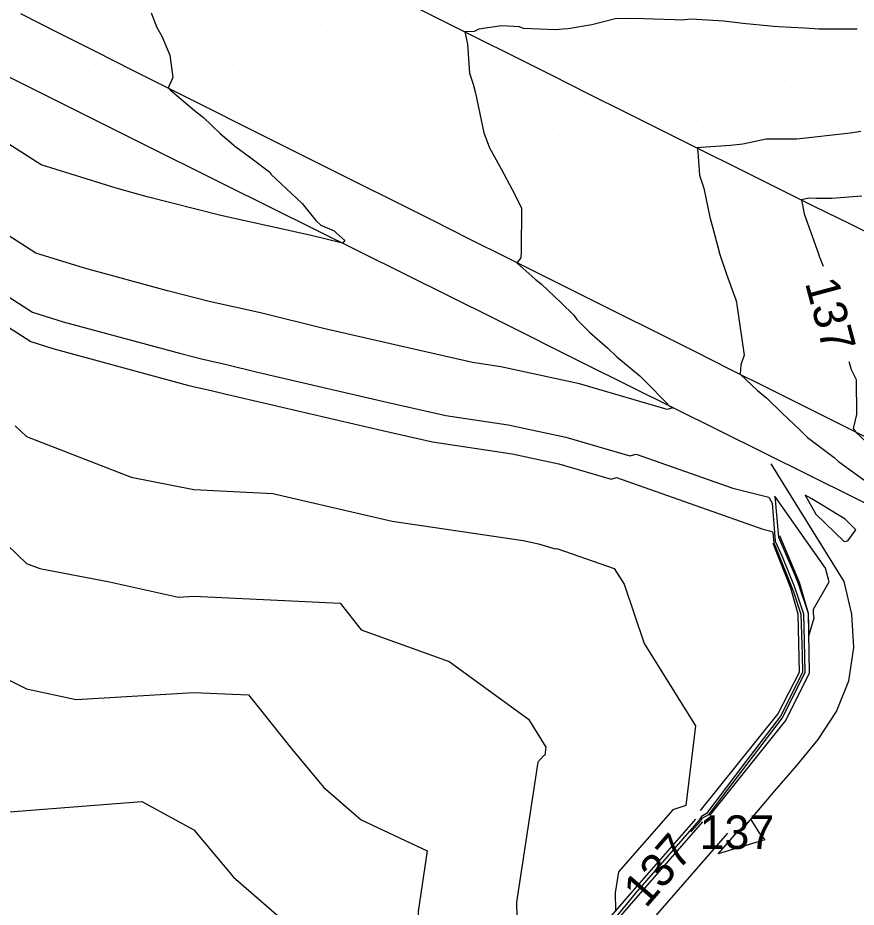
# Model space of a CAD drawing. Extents: x 2354170 to 2357230, y 866100 to 868290.
# Drawn here: x 2354819.4 to 2354869.5, y 867580.6 to 867633.7 of the extents above; entities that cross this region are included whole.
import ezdxf

# ---------------------------------------------------------------- set-up
doc = ezdxf.new("R2010")
doc.units = 0
for name, color, linetype in [('Default', 7, 'Continuous'), ('DTM Contours Minor', 7, 'Continuous'), ('DTM Contours Minor Text', 7, 'Continuous'), ('Exist DTM Breakline', 7, 'Continuous'), ('Exist DTM Drainline', 7, 'Continuous'), ('Exist DTM QL2 LIDAR Elevation Point', 7, 'Continuous'), ('Exist DTM Scan Elevation Point', 7, 'Continuous'), ('Exist Roads Curbs', 7, 'Continuous'), ('Exist Roads EOP', 7, 'Continuous'), ('PH Exist DTM Breakline', 7, 'Continuous')]:
    doc.layers.add(name, color=color, linetype=linetype)

msp = doc.modelspace()

# ---------------------------------------------------------------- linework, layer by layer
at = {"layer": 'Default'}
for points in [[(2354827.414, 867633.997), (2354827.755, 867633.123), (2354828.064, 867632.611), (2354828.539, 867631.479), (2354828.702, 867630.147), (2354828.458, 867629.566), (2354828.444, 867629.503), (2354828.509, 867629.441), (2354828.543, 867629.415), (2354830.003, 867628.167), (2354830.537, 867627.752), (2354831.544, 867626.797), (2354832.479, 867626.012), (2354833.29, 867625.41), (2354834.51, 867624.491), (2354834.584, 867624.343), (2354835.157, 867623.807), (2354836.439, 867622.616), (2354837.258, 867621.605), (2354837.546, 867621.331), (2354838.354, 867620.979), (2354838.472, 867620.873), (2354838.992, 867620.414), (2354838.84, 867620.254), (2354836.969, 867620.716), (2354831.578, 867621.894), (2354827.181, 867623.024), (2354825.316, 867623.531), (2354820.84, 867624.921), (2354818.118, 867626.664)], [(2354869.613, 867633.035), (2354868.971, 867633.034), (2354867.313, 867633.035), (2354866.463, 867633.097), (2354864.905, 867633.174), (2354864.604, 867633.183), (2354864.43, 867633.207), (2354862.763, 867633.361), (2354861.631, 867633.507), (2354859.679, 867633.634), (2354859.112, 867633.572), (2354858.683, 867633.584), (2354856.865, 867633.64), (2354855.736, 867633.66), (2354855.133, 867633.644), (2354853.758, 867633.288), (2354852.33, 867633.042), (2354852.006, 867633.032), (2354851.582, 867632.995), (2354849.656, 867633.065), (2354849.421, 867633.176), (2354848.356, 867633.236), (2354847.004, 867633.026), (2354846.709, 867632.883), (2354846.156, 867632.877), (2354846.318, 867632.133), (2354846.444, 867630.399), (2354846.651, 867629.755), (2354846.802, 867629.218), (2354847.294, 867626.839), (2354847.487, 867626.318), (2354847.63, 867625.939), (2354848.321, 867624.683), (2354848.992, 867623.465), (2354849.536, 867622.358), (2354849.531, 867619.75), (2354849.499, 867619.368), (2354849.272, 867619.085), (2354850.371, 867618.103), (2354850.739, 867617.799), (2354851.908, 867616.692), (2354852.671, 867615.948), (2354852.845, 867615.698), (2354853.606, 867614.935), (2354854.71, 867613.986), (2354855.241, 867613.464), (2354856.608, 867612.324), (2354856.938, 867612.006), (2354858.27, 867610.649), (2354858.272, 867610.593), (2354858.592, 867610.423), (2354858.259, 867610.325), (2354853.007, 867611.843), (2354848.313, 867612.873), (2354846.624, 867613.125), (2354841.975, 867614.173), (2354837.706, 867615.162), (2354833.943, 867616.091), (2354830.882, 867616.76), (2354828.386, 867617.402), (2354823.424, 867618.75), (2354820.532, 867619.648), (2354814.361, 867623.6)], [(2354869.88, 867623.055), (2354868.091, 867622.921), (2354867.157, 867622.915), (2354866.719, 867622.935), (2354866.274, 867622.842), (2354866.446, 867621.993), (2354867.289, 867619.606), (2354867.336, 867619.477), (2354867.58, 867618.885)], [(2354810.604, 867620.535), (2354820.224, 867614.376), (2354821.532, 867613.969), (2354829.592, 867611.78), (2354830.187, 867611.626), (2354830.917, 867611.467), (2354831.815, 867611.245), (2354841.25, 867609.06), (2354844.22, 867608.39), (2354848.982, 867607.68), (2354851.78, 867607.066), (2354854.911, 867606.162), (2354855.213, 867606.251), (2354863.962, 867603.167), (2354864.518, 867603.028), (2354864.571, 867602.936), (2354864.62, 867602.349), (2354864.723, 867602.109), (2354865.707, 867599.693), (2354865.796, 867599.433), (2354866.247, 867598.104), (2354866.31, 867595.677), (2354866.337, 867594.625), (2354865.898, 867593.734), (2354865.015, 867592.001), (2354862.952, 867589.291), (2354860.591, 867586.186), (2354860.303, 867586.023), (2354860.15, 867585.777), (2354858.235, 867583.59), (2354856.333, 867581.417), (2354853.82, 867578.341)], [(2354869.105, 867613.184), (2354869.128, 867613.124), (2354869.249, 867612.709), (2354869.546, 867612.117), (2354869.562, 867610.022), (2354869.37, 867609.184), (2354869.499, 867608.984), (2354870.536, 867608.013)], [(2354819.298, 867609.346), (2354819.969, 867608.703), (2354826.223, 867606.271), (2354829.969, 867605.551), (2354834.689, 867605.298), (2354840.526, 867603.946), (2354841.816, 867603.655), (2354849.651, 867602.488), (2354850.553, 867602.29), (2354851.562, 867601.998), (2354851.66, 867602.027), (2354855.084, 867600.82), (2354855.689, 867599.884), (2354856.881, 867596.351), (2354859.948, 867591.426), (2354859.37, 867586.68), (2354858.59, 867586.419), (2354855.336, 867582.701), (2354855.146, 867581.455), (2354855.169, 867580.386)], [(2354815.429, 867605.478), (2354819.969, 867601.125), (2354820.767, 867600.815), (2354824.918, 867600.018), (2354829.057, 867599.105), (2354829.969, 867599.162), (2354838.701, 867598.749), (2354839.969, 867597.168), (2354845.227, 867595.275), (2354849.97, 867591.825), (2354851.004, 867590.164), (2354850.944, 867589.671), (2354850.864, 867589.644), (2354850.526, 867589.259), (2354849.257, 867580.897), (2354849.407, 867573.73)], [(2354867.709, 867600.839), (2354864.691, 867605.145), (2354864.897, 867602.686), (2354865.89, 867600.38), (2354866.072, 867599.931), (2354866.673, 867598.159), (2354866.682, 867598.133), (2354866.683, 867598.087), (2354866.716, 867596.794), (2354867.029, 867597.879), (2354866.986, 867598.129), (2354866.996, 867598.405), (2354867.927, 867600.021), (2354867.709, 867600.839)], [(2354869.532, 867603.133), (2354868.895, 867603.769), (2354866.894, 867604.985), (2354866.505, 867605.196), (2354867.126, 867604.068), (2354868.827, 867602.435), (2354869.052, 867602.483), (2354869.532, 867603.133)], [(2354815.726, 867595.775), (2354819.969, 867593.647), (2354822.943, 867592.992), (2354829.969, 867593.427), (2354833.225, 867593.273), (2354835.838, 867590.017), (2354837.717, 867587.765), (2354839.969, 867585.813), (2354843.919, 867583.967), (2354843.368, 867580.339), (2354843.539, 867572.167), (2354843.729, 867568.862), (2354843.963, 867567.463), (2354843.933, 867567.427)], [(2354815.995, 867586.044), (2354819.969, 867586.381), (2354826.86, 867586.909), (2354829.969, 867585.224), (2354832.338, 867582.386), (2354835.07, 867580.017)]]:
    msp.add_lwpolyline(points, dxfattribs=at)
at = {"layer": 'DTM Contours Minor'}
for points in [[(2354869.83, 867626.917), (2354869.198, 867626.822), (2354865.993, 867626.459), (2354865.973, 867626.456), (2354865.959, 867626.457), (2354864.168, 867626.462), (2354862.771, 867626.169), (2354862.028, 867626.084), (2354860.281, 867625.956), (2354860.035, 867625.947), (2354860.073, 867625.71), (2354860.186, 867624.306), (2354860.438, 867623.543), (2354860.581, 867622.86), (2354860.802, 867621.813), (2354861.105, 867620.699), (2354861.405, 867619.574), (2354861.79, 867618.406), (2354862.358, 867616.873), (2354862.396, 867616.726), (2354862.421, 867616.578), (2354862.843, 867613.554), (2354862.656, 867612.976), (2354862.607, 867612.423), (2354863.649, 867611.462), (2354864.209, 867610.997), (2354865.122, 867610.102), (2354866.203, 867609.076), (2354866.637, 867608.638), (2354868.237, 867607.457), (2354868.496, 867607.214), (2354870.281, 867605.92)], [(2354811.856, 867621.557), (2354820.326, 867616.133), (2354822.163, 867615.563), (2354829.19, 867613.654), (2354830.419, 867613.338), (2354831.926, 867613.008), (2354833.779, 867612.551), (2354841.492, 867610.764), (2354845.022, 867609.968), (2354848.759, 867609.411), (2354852.189, 867608.658), (2354856.027, 867607.55), (2354856.398, 867607.659), (2354862.166, 867605.625), (2354864.318, 867605.089), (2354864.522, 867604.733), (2354864.712, 867602.461), (2354865.112, 867601.533), (2354865.829, 867599.773), (2354866.088, 867599.008), (2354866.392, 867598.114), (2354866.434, 867596.48), (2354866.482, 867594.616), (2354865.704, 867593.038), (2354865.131, 867591.914), (2354861.544, 867587.2), (2354860.721, 867586.118), (2354860.325, 867585.894), (2354860.233, 867585.745), (2354859.662, 867585.093)], [(2354815.726, 867595.775), (2354819.969, 867593.647), (2354822.943, 867592.992), (2354829.969, 867593.427), (2354833.225, 867593.273), (2354835.838, 867590.017), (2354837.717, 867587.765), (2354839.969, 867585.813), (2354843.919, 867583.967), (2354843.368, 867580.339), (2354843.513, 867573.391)], [(2354862.428, 867585.079), (2354863.25, 867585.843), (2354863.767, 867585.008), (2354864.085, 867584.624), (2354861.299, 867583.789), (2354862.428, 867585.079)]]:
    msp.add_lwpolyline(points, dxfattribs=at)
at = {"layer": 'Exist DTM Breakline'}
for points in [[(2354842.375, 867634.77), (2354844.611, 867633.651), (2354846.846, 867632.532), (2354849.082, 867631.413), (2354851.318, 867630.296), (2354853.555, 867629.178), (2354855.792, 867628.062), (2354858.029, 867626.946), (2354860.267, 867625.831), (2354862.505, 867624.717), (2354864.743, 867623.603), (2354866.981, 867622.49), (2354869.22, 867621.378), (2354871.46, 867620.267), (2354873.699, 867619.156), (2354875.939, 867618.045), (2354878.179, 867616.936), (2354880.42, 867615.827), (2354882.661, 867614.718), (2354883.345, 867614.38)], [(2354871.046, 867608.212), (2354868.809, 867609.328), (2354866.572, 867610.444), (2354864.335, 867611.56), (2354862.098, 867612.677), (2354859.862, 867613.795), (2354857.626, 867614.912), (2354855.389, 867616.03), (2354853.153, 867617.147), (2354850.916, 867618.264), (2354848.68, 867619.381), (2354846.443, 867620.498), (2354844.207, 867621.616), (2354841.97, 867622.733), (2354839.734, 867623.851), (2354837.498, 867624.969), (2354835.262, 867626.087), (2354833.027, 867627.207), (2354830.792, 867628.326), (2354828.557, 867629.447), (2354826.322, 867630.568), (2354824.088, 867631.69), (2354821.855, 867632.813), (2354819.622, 867633.938)]]:
    msp.add_lwpolyline(points, dxfattribs=at)
at = {"layer": 'Exist DTM Drainline'}
msp.add_lwpolyline([(2354860.791, 867586.081), (2354865.345, 867591.752), (2354866.758, 867594.6), (2354866.69, 867598.134), (2354866.156, 867599.986), (2354864.975, 867602.781)], dxfattribs=at)
at = {"layer": 'Exist DTM QL2 LIDAR Elevation Point'}
for p, q in [((2354819.969, 867610.018), (2354819.969, 867610.018)), ((2354829.969, 867610.018), (2354829.969, 867610.018)), ((2354819.969, 867600.018), (2354819.969, 867600.018)), ((2354829.969, 867600.018), (2354829.969, 867600.018)), ((2354839.969, 867600.018), (2354839.969, 867600.018)), ((2354849.97, 867600.018), (2354849.97, 867600.018)), ((2354819.969, 867590.017), (2354819.969, 867590.017)), ((2354829.969, 867590.017), (2354829.969, 867590.017)), ((2354839.969, 867590.017), (2354839.969, 867590.017)), ((2354849.97, 867590.017), (2354849.97, 867590.017))]:
    msp.add_line(p, q, dxfattribs=at)
at = {"layer": 'Exist DTM Scan Elevation Point'}
for p, q in [((2354819.49, 867633.244), (2354819.49, 867633.244)), ((2354828.504, 867633.276), (2354828.504, 867633.276)), ((2354837.517, 867633.308), (2354837.517, 867633.308)), ((2354846.531, 867633.339), (2354846.531, 867633.339)), ((2354855.545, 867633.371), (2354855.545, 867633.371)), ((2354864.559, 867633.403), (2354864.559, 867633.403)), ((2354861.094, 867632.697), (2354861.094, 867632.697)), ((2354825.039, 867632.57), (2354825.039, 867632.57)), ((2354834.053, 867632.602), (2354834.053, 867632.602)), ((2354843.067, 867632.634), (2354843.067, 867632.634)), ((2354852.081, 867632.665), (2354852.081, 867632.665)), ((2354821.575, 867631.865), (2354821.575, 867631.865)), ((2354830.589, 867631.896), (2354830.589, 867631.896)), ((2354839.602, 867631.928), (2354839.602, 867631.928)), ((2354848.616, 867631.96), (2354848.616, 867631.96)), ((2354857.63, 867631.991), (2354857.63, 867631.991)), ((2354866.644, 867632.023), (2354866.644, 867632.023)), ((2354827.124, 867631.191), (2354827.124, 867631.191)), ((2354836.138, 867631.223), (2354836.138, 867631.223)), ((2354845.152, 867631.254), (2354845.152, 867631.254)), ((2354854.166, 867631.286), (2354854.166, 867631.286)), ((2354863.179, 867631.318), (2354863.179, 867631.318)), ((2354859.715, 867630.612), (2354859.715, 867630.612)), ((2354868.729, 867630.644), (2354868.729, 867630.644)), ((2354823.66, 867630.485), (2354823.66, 867630.485)), ((2354832.674, 867630.517), (2354832.674, 867630.517)), ((2354841.687, 867630.549), (2354841.687, 867630.549)), ((2354820.195, 867629.78), (2354820.195, 867629.78)), ((2354829.209, 867629.811), (2354829.209, 867629.811)), ((2354838.223, 867629.843), (2354838.223, 867629.843)), ((2354847.237, 867629.875), (2354847.237, 867629.875)), ((2354856.251, 867629.906), (2354856.251, 867629.906)), ((2354865.264, 867629.938), (2354865.264, 867629.938)), ((2354825.745, 867629.106), (2354825.745, 867629.106)), ((2354834.759, 867629.138), (2354834.759, 867629.138)), ((2354843.772, 867629.169), (2354843.772, 867629.169)), ((2354852.786, 867629.201), (2354852.786, 867629.201)), ((2354861.8, 867629.233), (2354861.8, 867629.233)), ((2354831.294, 867628.432), (2354831.294, 867628.432)), ((2354840.308, 867628.464), (2354840.308, 867628.464)), ((2354849.322, 867628.495), (2354849.322, 867628.495)), ((2354858.336, 867628.527), (2354858.336, 867628.527)), ((2354867.349, 867628.559), (2354867.349, 867628.559)), ((2354827.83, 867627.726), (2354827.83, 867627.726)), ((2354836.844, 867627.758), (2354836.844, 867627.758)), ((2354845.857, 867627.79), (2354845.857, 867627.79)), ((2354854.871, 867627.822), (2354854.871, 867627.822)), ((2354863.885, 867627.853), (2354863.885, 867627.853)), ((2354842.393, 867627.084), (2354842.393, 867627.084)), ((2354851.407, 867627.116), (2354851.407, 867627.116)), ((2354860.421, 867627.148), (2354860.421, 867627.148)), ((2354869.434, 867627.179), (2354869.434, 867627.179)), ((2354829.915, 867626.347), (2354829.915, 867626.347)), ((2354838.928, 867626.379), (2354838.928, 867626.379)), ((2354847.942, 867626.41), (2354847.942, 867626.41)), ((2354856.956, 867626.442), (2354856.956, 867626.442)), ((2354865.97, 867626.474), (2354865.97, 867626.474)), ((2354835.464, 867625.673), (2354835.464, 867625.673)), ((2354844.478, 867625.705), (2354844.478, 867625.705)), ((2354853.492, 867625.737), (2354853.492, 867625.737)), ((2354862.506, 867625.768), (2354862.506, 867625.768)), ((2354832, 867624.968), (2354832, 867624.968)), ((2354841.013, 867624.999), (2354841.013, 867624.999)), ((2354850.027, 867625.031), (2354850.027, 867625.031)), ((2354859.041, 867625.063), (2354859.041, 867625.063)), ((2354868.055, 867625.094), (2354868.055, 867625.094)), ((2354837.549, 867624.294), (2354837.549, 867624.294)), ((2354846.563, 867624.325), (2354846.563, 867624.325)), ((2354855.577, 867624.357), (2354855.577, 867624.357)), ((2354864.591, 867624.389), (2354864.591, 867624.389)), ((2354852.112, 867623.652), (2354852.112, 867623.652)), ((2354861.126, 867623.683), (2354861.126, 867623.683)), ((2354834.085, 867623.588), (2354834.085, 867623.588)), ((2354843.098, 867623.62), (2354843.098, 867623.62)), ((2354839.634, 867622.914), (2354839.634, 867622.914)), ((2354848.648, 867622.946), (2354848.648, 867622.946)), ((2354857.662, 867622.978), (2354857.662, 867622.978)), ((2354866.676, 867623.009), (2354866.676, 867623.009)), ((2354836.17, 867622.209), (2354836.17, 867622.209)), ((2354845.183, 867622.24), (2354845.183, 867622.24)), ((2354854.197, 867622.272), (2354854.197, 867622.272)), ((2354863.211, 867622.304), (2354863.211, 867622.304)), ((2354841.719, 867621.535), (2354841.719, 867621.535)), ((2354850.733, 867621.567), (2354850.733, 867621.567)), ((2354859.747, 867621.598), (2354859.747, 867621.598)), ((2354838.255, 867620.829), (2354838.255, 867620.829)), ((2354847.268, 867620.861), (2354847.268, 867620.861)), ((2354856.282, 867620.893), (2354856.282, 867620.893)), ((2354865.296, 867620.924), (2354865.296, 867620.924)), ((2354843.804, 867620.155), (2354843.804, 867620.155)), ((2354852.818, 867620.187), (2354852.818, 867620.187)), ((2354861.832, 867620.219), (2354861.832, 867620.219)), ((2354849.353, 867619.482), (2354849.353, 867619.482)), ((2354858.367, 867619.513), (2354858.367, 867619.513)), ((2354867.381, 867619.545), (2354867.381, 867619.545)), ((2354845.889, 867618.776), (2354845.889, 867618.776)), ((2354854.903, 867618.808), (2354854.903, 867618.808)), ((2354863.917, 867618.839), (2354863.917, 867618.839)), ((2354851.438, 867618.102), (2354851.438, 867618.102)), ((2354860.452, 867618.134), (2354860.452, 867618.134)), ((2354869.466, 867618.165), (2354869.466, 867618.165)), ((2354847.974, 867617.397), (2354847.974, 867617.397)), ((2354856.988, 867617.428), (2354856.988, 867617.428)), ((2354866.002, 867617.46), (2354866.002, 867617.46)), ((2354862.537, 867616.754), (2354862.537, 867616.754)), ((2354853.523, 867616.723), (2354853.523, 867616.723)), ((2354850.059, 867616.017), (2354850.059, 867616.017)), ((2354859.073, 867616.049), (2354859.073, 867616.049)), ((2354868.087, 867616.08), (2354868.087, 867616.08)), ((2354855.608, 867615.343), (2354855.608, 867615.343)), ((2354864.622, 867615.375), (2354864.622, 867615.375)), ((2354852.144, 867614.638), (2354852.144, 867614.638)), ((2354861.158, 867614.669), (2354861.158, 867614.669)), ((2354857.693, 867613.964), (2354857.693, 867613.964)), ((2354866.707, 867613.996), (2354866.707, 867613.996)), ((2354854.229, 867613.258), (2354854.229, 867613.258)), ((2354863.243, 867613.29), (2354863.243, 867613.29)), ((2354859.778, 867612.584), (2354859.778, 867612.584)), ((2354868.792, 867612.616), (2354868.792, 867612.616)), ((2354856.314, 867611.879), (2354856.314, 867611.879)), ((2354865.328, 867611.911), (2354865.328, 867611.911)), ((2354861.863, 867611.205), (2354861.863, 867611.205)), ((2354858.399, 867610.499), (2354858.399, 867610.499)), ((2354867.413, 867610.531), (2354867.413, 867610.531)), ((2354863.948, 867609.826), (2354863.948, 867609.826)), ((2354869.498, 867609.152), (2354869.498, 867609.152)), ((2354866.033, 867608.446), (2354866.033, 867608.446)), ((2354868.118, 867607.067), (2354868.118, 867607.067)), ((2354866.739, 867604.982), (2354866.739, 867604.982)), ((2354868.824, 867603.602), (2354868.824, 867603.602)), ((2354869.529, 867600.138), (2354869.529, 867600.138)), ((2354868.182, 867589.039), (2354868.182, 867589.039)), ((2354866.802, 867586.954), (2354866.802, 867586.954)), ((2354868.887, 867585.575), (2354868.887, 867585.575)), ((2354865.423, 867584.869), (2354865.423, 867584.869)), ((2354867.508, 867583.49), (2354867.508, 867583.49))]:
    msp.add_line(p, q, dxfattribs=at)
at = {"layer": 'Exist Roads Curbs'}
msp.add_lwpolyline([(2354860.241, 867586.37), (2354864.858, 867592.119), (2354866.149, 867594.636), (2354866.082, 867598.093), (2354865.645, 867599.652), (2354864.588, 867602.31)], dxfattribs=at)
at = {"layer": 'Exist Roads EOP'}
for points in [[(2354912.387, 867583.623), (2354906.926, 867586.11), (2354901.562, 867588.797), (2354896.211, 867591.51), (2354890.859, 867594.224), (2354885.508, 867596.937), (2354880.156, 867599.65), (2354874.805, 867602.363), (2354869.436, 867605.042), (2354864.063, 867607.713), (2354858.691, 867610.384), (2354853.318, 867613.055), (2354847.946, 867615.727), (2354842.573, 867618.398), (2354837.2, 867621.069), (2354831.828, 867623.74), (2354826.455, 867626.411), (2354821.083, 867629.083), (2354815.71, 867631.754), (2354810.337, 867634.425)], [(2354862.637, 867585.104), (2354863.396, 867586.019), (2354864.692, 867587.543), (2354866.002, 867589.054), (2354867.264, 867590.605), (2354868.359, 867592.276), (2354869.111, 867594.124), (2354869.395, 867596.099), (2354869.284, 867598.094), (2354868.835, 867600.04), (2354864.459, 867607.076)]]:
    msp.add_lwpolyline(points, dxfattribs=at)
at = {"layer": 'PH Exist DTM Breakline'}
for points in [[(2354860.36, 867585.697), (2354856.492, 867581.279), (2354845.407, 867568.474), (2354837.493, 867559.484), (2354835.24, 867557.209), (2354832.69, 867555.357), (2354829.674, 867554.022), (2354826.994, 867553.232), (2354823.467, 867552.674), (2354819.586, 867552.386), (2354816.224, 867552.693), (2354813.064, 867554.32)], [(2354859.943, 867585.854), (2354856.178, 867581.552), (2354845.093, 867568.748), (2354837.188, 867559.768), (2354834.968, 867557.526), (2354832.481, 867555.72), (2354829.531, 867554.414), (2354826.902, 867553.639), (2354823.419, 867553.088), (2354819.589, 867552.804), (2354816.343, 867553.101), (2354813.255, 867554.69)], [(2354861.864, 867585.012), (2354857.686, 867580.239), (2354846.6, 867567.432), (2354838.651, 867558.403), (2354836.274, 867556.003), (2354833.485, 867553.977), (2354830.221, 867552.532), (2354827.343, 867551.684), (2354823.65, 867551.1), (2354819.572, 867550.797), (2354815.773, 867551.144), (2354812.34, 867552.912)]]:
    msp.add_lwpolyline(points, dxfattribs=at)

# ---------------------------------------------------------------- texts
at = {"layer": 'Default'}
msp.add_text('137', height=2, rotation=284.9809, dxfattribs=at).set_placement((2354866.472, 867617.889))
at = {"layer": 'DTM Contours Minor Text'}
msp.add_text('137', height=2, dxfattribs=at).set_placement((2354860.184, 867584.079))
msp.add_text('137', height=2, rotation=49.1419, dxfattribs=at).set_placement((2354856.975, 867580.485))

doc.saveas('drawing.dxf')
